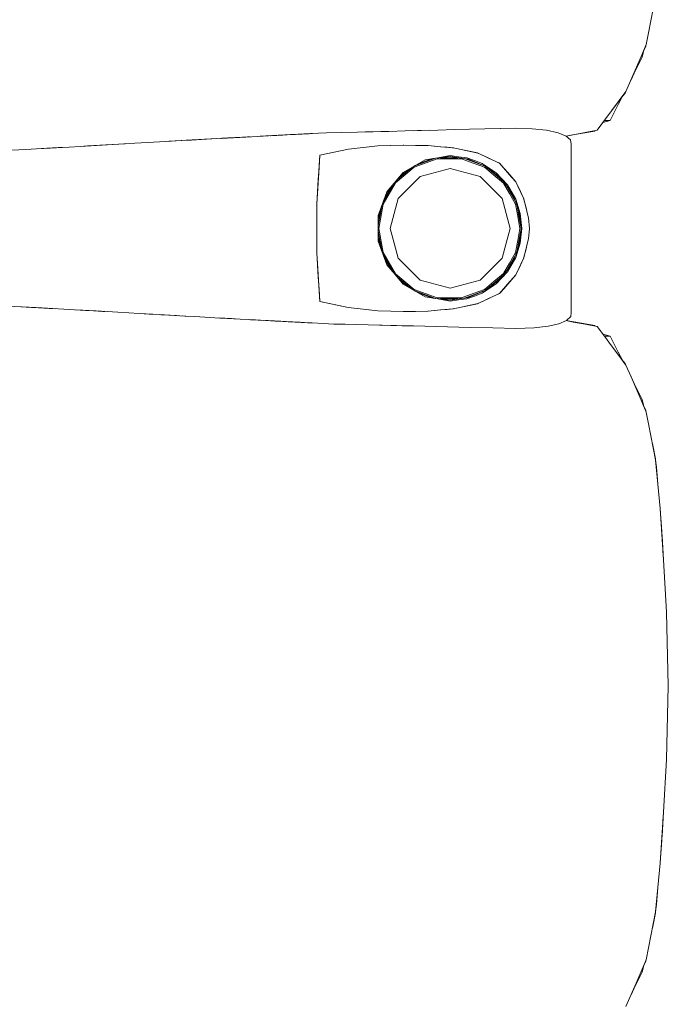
# Model space of a CAD drawing. Header units: millimetres. Extents: x -261 to 187, y -214 to 106.
# Tile 909 of 1056: x -196.628 to -196.203, y 12.918 to 13.565. Entities that reach past the tile are written whole.
import ezdxf

# ---------------------------------------------------------------- set-up
doc = ezdxf.new("R2010")
doc.units = ezdxf.units.MM
doc.header["$LTSCALE"] = 0.005
doc.header["$MEASUREMENT"] = 0
doc.layers.add('IFC-Elemento de mobília-Contorno', color=9, linetype='Continuous', lineweight=5)

msp = doc.modelspace()

# ---------------------------------------------------------------- linework, layer by layer
at = {"layer": 'IFC-Elemento de mobília-Contorno', "lineweight": 5}
for p, q in [((-196.21554, 13.55615), (-196.21243, 13.57184)), ((-196.21709, 13.54831), (-196.21554, 13.55615)), ((-196.2204, 13.54061), (-196.21709, 13.54831)), ((-196.21882, 13.54395), (-196.21739, 13.54719)), ((-196.21882, 13.54394), (-196.21739, 13.54719)), ((-196.21739, 13.54719), (-196.21723, 13.54798)), ((-196.21739, 13.54719), (-196.21723, 13.54798)), ((-196.23033, 13.51753), (-196.2204, 13.54061)), ((-196.22702, 13.52523), (-196.2204, 13.54061)), ((-196.22371, 13.53292), (-196.2204, 13.54061)), ((-196.22228, 13.53485), (-196.21964, 13.54004)), ((-196.21964, 13.54004), (-196.21868, 13.54463)), ((-196.22702, 13.52523), (-196.22371, 13.53292)), ((-196.22492, 13.52967), (-196.22228, 13.53485)), ((-196.22719, 13.52483), (-196.22492, 13.52967)), ((-196.22701, 13.52524), (-196.22492, 13.52967)), ((-196.23981, 13.50486), (-196.23033, 13.51753)), ((-196.23546, 13.50894), (-196.23283, 13.51412)), ((-196.23298, 13.51382), (-196.23093, 13.51637)), ((-196.23283, 13.51412), (-196.23271, 13.51435)), ((-196.23283, 13.51412), (-196.23271, 13.51435)), ((-196.23093, 13.51637), (-196.23055, 13.51724)), ((-196.23981, 13.50486), (-196.23507, 13.5112)), ((-196.23981, 13.50486), (-196.23744, 13.50803)), ((-196.2381, 13.50375), (-196.23546, 13.50894)), ((-196.23744, 13.50803), (-196.23507, 13.5112)), ((-196.23508, 13.51118), (-196.23507, 13.5112)), ((-196.24928, 13.49219), (-196.23981, 13.50486)), ((-196.24691, 13.49536), (-196.23981, 13.50486)), ((-196.24074, 13.49857), (-196.2381, 13.50375)), ((-196.24691, 13.49536), (-196.24454, 13.49852)), ((-196.24551, 13.49723), (-196.24074, 13.49857)), ((-196.24455, 13.49852), (-196.24074, 13.49857)), ((-196.49574, 13.48678), (-196.48389, 13.48742)), ((-196.49235, 13.48696), (-196.48389, 13.48742)), ((-196.48727, 13.48724), (-196.48389, 13.48742)), ((-196.48714, 13.48725), (-196.48258, 13.48749)), ((-196.48558, 13.48733), (-196.48389, 13.48742)), ((-196.48389, 13.48742), (-196.47204, 13.48807)), ((-196.48389, 13.48742), (-196.47711, 13.48779)), ((-196.48389, 13.48742), (-196.48219, 13.48751)), ((-196.48219, 13.48751), (-196.47881, 13.4877)), ((-196.47881, 13.4877), (-196.47711, 13.48779)), ((-196.47204, 13.48807), (-196.46518, 13.48843)), ((-196.47204, 13.48807), (-196.46929, 13.48821)), ((-196.47204, 13.48807), (-196.47067, 13.48814)), ((-196.47067, 13.48814), (-196.46929, 13.48821)), ((-196.47067, 13.48814), (-196.47028, 13.48816)), ((-196.46929, 13.48821), (-196.46655, 13.48836)), ((-196.46693, 13.48834), (-196.46507, 13.48843)), ((-196.46518, 13.48843), (-196.45695, 13.48886)), ((-196.46518, 13.48843), (-196.46107, 13.48864)), ((-196.46518, 13.48843), (-196.46244, 13.48858)), ((-196.46408, 13.48849), (-196.46382, 13.4885)), ((-196.46382, 13.4885), (-196.46333, 13.48853)), ((-196.46244, 13.48858), (-196.46107, 13.48864)), ((-196.4623, 13.48858), (-196.46071, 13.48867)), ((-196.46107, 13.48864), (-196.45695, 13.48886)), ((-196.46107, 13.48864), (-196.45833, 13.48879)), ((-196.46107, 13.48864), (-196.4597, 13.48872)), ((-196.46071, 13.48867), (-196.45865, 13.48878)), ((-196.46071, 13.48867), (-196.45968, 13.48872)), ((-196.4597, 13.48872), (-196.45693, 13.48886)), ((-196.45968, 13.48872), (-196.45865, 13.48878)), ((-196.45865, 13.48878), (-196.45451, 13.48899)), ((-196.45865, 13.48878), (-196.45698, 13.48886)), ((-196.45865, 13.48878), (-196.45695, 13.48886)), ((-196.45833, 13.48879), (-196.45693, 13.48886)), ((-196.45697, 13.48886), (-196.45558, 13.48894)), ((-196.45697, 13.48886), (-196.45658, 13.48888)), ((-196.45658, 13.48888), (-196.45451, 13.48899)), ((-196.45558, 13.48894), (-196.45421, 13.48901)), ((-196.45421, 13.48901), (-196.45353, 13.48905)), ((-196.45353, 13.48905), (-196.45284, 13.48908)), ((-196.45284, 13.48908), (-196.45078, 13.48919)), ((-196.45078, 13.48919), (-196.4501, 13.48923)), ((-196.4501, 13.48923), (-196.4492, 13.48928)), ((-196.4492, 13.48928), (-196.4465, 13.48941)), ((-196.4492, 13.48928), (-196.4483, 13.48932)), ((-196.4483, 13.48932), (-196.4474, 13.48937)), ((-196.4474, 13.48937), (-196.4456, 13.48946)), ((-196.4456, 13.48946), (-196.44155, 13.48967)), ((-196.4456, 13.48946), (-196.44335, 13.48957)), ((-196.4456, 13.48946), (-196.4447, 13.48951)), ((-196.4447, 13.48951), (-196.44335, 13.48957)), ((-196.4447, 13.48951), (-196.4438, 13.48955)), ((-196.44335, 13.48957), (-196.4411, 13.48969)), ((-196.44335, 13.48957), (-196.44155, 13.48967)), ((-196.44335, 13.48957), (-196.442, 13.48964)), ((-196.44335, 13.48957), (-196.4429, 13.4896)), ((-196.4429, 13.4896), (-196.44155, 13.48967)), ((-196.442, 13.48964), (-196.4411, 13.48969)), ((-196.44155, 13.48967), (-196.43859, 13.48982)), ((-196.44155, 13.48967), (-196.4402, 13.48974)), ((-196.4411, 13.48969), (-196.43885, 13.48981)), ((-196.4411, 13.48969), (-196.4402, 13.48974)), ((-196.4411, 13.48969), (-196.44065, 13.48972)), ((-196.44065, 13.48972), (-196.4402, 13.48974)), ((-196.4402, 13.48974), (-196.43859, 13.48982)), ((-196.43885, 13.48981), (-196.4375, 13.48988)), ((-196.43859, 13.48982), (-196.4375, 13.48988)), ((-196.43859, 13.48982), (-196.4384, 13.48983)), ((-196.4384, 13.48983), (-196.4375, 13.48988)), ((-196.4375, 13.48988), (-196.42708, 13.49042)), ((-196.4375, 13.48988), (-196.4366, 13.48992)), ((-196.4375, 13.48988), (-196.43705, 13.4899)), ((-196.43705, 13.4899), (-196.43615, 13.48995)), ((-196.42708, 13.49042), (-196.41685, 13.49064)), ((-196.41685, 13.49064), (-196.40663, 13.49087)), ((-196.40663, 13.49087), (-196.39129, 13.4912)), ((-196.40663, 13.49087), (-196.40151, 13.49098)), ((-196.40151, 13.49098), (-196.39129, 13.4912)), ((-196.40151, 13.49098), (-196.3964, 13.49109)), ((-196.39129, 13.4912), (-196.38617, 13.49132)), ((-196.38617, 13.49132), (-196.37544, 13.49161)), ((-196.37544, 13.49161), (-196.35934, 13.49206)), ((-196.37007, 13.49176), (-196.35934, 13.49206)), ((-196.37007, 13.49176), (-196.36471, 13.49191)), ((-196.36471, 13.49191), (-196.35398, 13.49221)), ((-196.35398, 13.49221), (-196.34325, 13.4925)), ((-196.34325, 13.4925), (-196.33312, 13.49273)), ((-196.33312, 13.49273), (-196.30275, 13.49341)), ((-196.323, 13.49296), (-196.30275, 13.49341)), ((-196.323, 13.49296), (-196.31288, 13.49319)), ((-196.31288, 13.49319), (-196.30275, 13.49341)), ((-196.30275, 13.49341), (-196.29194, 13.49306)), ((-196.29194, 13.49306), (-196.28251, 13.49208)), ((-196.28251, 13.49208), (-196.27495, 13.49047)), ((-196.27495, 13.49047), (-196.26962, 13.4883)), ((-196.26962, 13.4883), (-196.26672, 13.48572)), ((-196.26961, 13.4883), (-196.26498, 13.48918)), ((-196.26953, 13.48822), (-196.26652, 13.48876)), ((-196.26652, 13.48876), (-196.25085, 13.49156)), ((-196.26652, 13.48876), (-196.25869, 13.49016)), ((-196.26498, 13.48918), (-196.25713, 13.49068)), ((-196.25869, 13.49016), (-196.25085, 13.49156)), ((-196.25713, 13.49068), (-196.24928, 13.49219)), ((-196.25085, 13.49156), (-196.25054, 13.49195)), ((-196.25085, 13.49156), (-196.25054, 13.49195)), ((-196.25085, 13.49156), (-196.25054, 13.49195)), ((-196.25085, 13.49156), (-196.25055, 13.49194)), ((-196.60331, 13.48066), (-196.59605, 13.48107)), ((-196.60029, 13.48083), (-196.59605, 13.48107)), ((-196.59605, 13.48107), (-196.58153, 13.48189)), ((-196.58879, 13.48148), (-196.58153, 13.48189)), ((-196.58879, 13.48148), (-196.58405, 13.48175)), ((-196.58636, 13.48161), (-196.57581, 13.48223)), ((-196.58405, 13.48175), (-196.57581, 13.48223)), ((-196.58153, 13.48189), (-196.57436, 13.48231)), ((-196.57581, 13.48223), (-196.55934, 13.48318)), ((-196.57581, 13.48223), (-196.57224, 13.48243)), ((-196.57436, 13.48231), (-196.56002, 13.48314)), ((-196.57436, 13.48231), (-196.56719, 13.48272)), ((-196.56758, 13.4827), (-196.55934, 13.48318)), ((-196.56719, 13.48272), (-196.56002, 13.48314)), ((-196.56002, 13.48314), (-196.55285, 13.48356)), ((-196.55285, 13.48356), (-196.53252, 13.48472)), ((-196.53252, 13.48472), (-196.52574, 13.48511)), ((-196.53252, 13.48472), (-196.53057, 13.48483)), ((-196.53057, 13.48483), (-196.52646, 13.48507)), ((-196.52993, 13.48487), (-196.52646, 13.48507)), ((-196.52892, 13.48493), (-196.52646, 13.48507)), ((-196.52646, 13.48507), (-196.51761, 13.48556)), ((-196.52646, 13.48507), (-196.51832, 13.48552)), ((-196.52574, 13.48511), (-196.51909, 13.48548)), ((-196.51909, 13.48548), (-196.49912, 13.48659)), ((-196.51909, 13.48548), (-196.51243, 13.48585)), ((-196.51832, 13.48552), (-196.51576, 13.48567)), ((-196.51243, 13.48585), (-196.49912, 13.48659)), ((-196.49912, 13.48659), (-196.49574, 13.48678)), ((-196.49632, 13.48675), (-196.4957, 13.48678)), ((-196.49632, 13.48675), (-196.49593, 13.48677)), ((-196.49593, 13.48677), (-196.49389, 13.48688)), ((-196.49574, 13.48678), (-196.49235, 13.48696)), ((-196.49574, 13.48678), (-196.49389, 13.48688)), ((-196.49389, 13.48688), (-196.49182, 13.487)), ((-196.49235, 13.48696), (-196.48896, 13.48715)), ((-196.49182, 13.487), (-196.48718, 13.48725)), ((-196.49182, 13.487), (-196.48974, 13.4871)), ((-196.48896, 13.48715), (-196.48727, 13.48724)), ((-196.48727, 13.48724), (-196.48562, 13.48733)), ((-196.48727, 13.48724), (-196.48558, 13.48733)), ((-196.41265, 13.4797), (-196.39335, 13.48176)), ((-196.403, 13.48073), (-196.39335, 13.48176)), ((-196.39335, 13.48176), (-196.37625, 13.4823)), ((-196.39335, 13.48176), (-196.38494, 13.48203)), ((-196.38494, 13.48203), (-196.37652, 13.4823)), ((-196.37657, 13.4823), (-196.36846, 13.48217)), ((-196.37652, 13.4823), (-196.37647, 13.48229)), ((-196.37625, 13.4823), (-196.36032, 13.48203)), ((-196.36846, 13.48217), (-196.36041, 13.48203)), ((-196.36041, 13.48203), (-196.35212, 13.48129)), ((-196.36032, 13.48203), (-196.35194, 13.48127)), ((-196.35212, 13.48129), (-196.34383, 13.48055)), ((-196.35194, 13.48127), (-196.34775, 13.4809)), ((-196.26672, 13.48572), (-196.26633, 13.48296)), ((-196.26635, 13.37238), (-196.26633, 13.48296)), ((-196.63851, 13.47879), (-196.62454, 13.47952)), ((-196.62454, 13.47952), (-196.61057, 13.48024)), ((-196.61702, 13.47991), (-196.60829, 13.48039)), ((-196.61057, 13.48024), (-196.60331, 13.48066)), ((-196.60829, 13.48039), (-196.60029, 13.48083)), ((-196.43286, 13.45165), (-196.43147, 13.47564)), ((-196.43193, 13.46764), (-196.43147, 13.47564)), ((-196.43147, 13.47564), (-196.41265, 13.4797)), ((-196.43147, 13.47564), (-196.42206, 13.47767)), ((-196.42206, 13.47767), (-196.41265, 13.4797)), ((-196.41265, 13.4797), (-196.403, 13.48073)), ((-196.35715, 13.47347), (-196.34579, 13.47474)), ((-196.35399, 13.47402), (-196.34579, 13.4754)), ((-196.34775, 13.4809), (-196.34356, 13.48051)), ((-196.34579, 13.4754), (-196.34036, 13.47472)), ((-196.34579, 13.47474), (-196.3337, 13.47303)), ((-196.34438, 13.4806), (-196.34356, 13.48051)), ((-196.34383, 13.48055), (-196.32785, 13.47716)), ((-196.34356, 13.48051), (-196.33959, 13.47967)), ((-196.34036, 13.47472), (-196.33493, 13.47404)), ((-196.33959, 13.47967), (-196.33559, 13.47881)), ((-196.33562, 13.47882), (-196.33165, 13.47796)), ((-196.33165, 13.47796), (-196.32768, 13.47711)), ((-196.32815, 13.47723), (-196.32768, 13.47711)), ((-196.32785, 13.47716), (-196.32063, 13.47382)), ((-196.32768, 13.47711), (-196.32404, 13.4754)), ((-196.32404, 13.4754), (-196.3204, 13.47369)), ((-196.37732, 13.46307), (-196.36885, 13.46884)), ((-196.37666, 13.46438), (-196.36942, 13.46851)), ((-196.36942, 13.46851), (-196.36218, 13.47264)), ((-196.36935, 13.46774), (-196.35427, 13.47321)), ((-196.36899, 13.46874), (-196.35543, 13.47366)), ((-196.36734, 13.4697), (-196.35715, 13.47347)), ((-196.36218, 13.47264), (-196.35399, 13.47402)), ((-196.35427, 13.47321), (-196.33824, 13.4732)), ((-196.35218, 13.47403), (-196.34072, 13.47402)), ((-196.33824, 13.4732), (-196.33071, 13.47047)), ((-196.33644, 13.47342), (-196.33044, 13.47124)), ((-196.33493, 13.47404), (-196.3298, 13.47213)), ((-196.3337, 13.47303), (-196.32244, 13.46827)), ((-196.33071, 13.47047), (-196.32317, 13.46774)), ((-196.33044, 13.47124), (-196.32351, 13.46872)), ((-196.3298, 13.47213), (-196.32467, 13.47022)), ((-196.32467, 13.47022), (-196.32013, 13.46719)), ((-196.32266, 13.46836), (-196.3165, 13.4632)), ((-196.32244, 13.46827), (-196.3128, 13.46077)), ((-196.32063, 13.47382), (-196.31341, 13.47048)), ((-196.3204, 13.47369), (-196.31311, 13.47027)), ((-196.31376, 13.47064), (-196.31311, 13.47027)), ((-196.31341, 13.47048), (-196.31074, 13.46743)), ((-196.31311, 13.47027), (-196.31052, 13.46727)), ((-196.43332, 13.44365), (-196.43193, 13.46764)), ((-196.43239, 13.45964), (-196.43193, 13.46764)), ((-196.3874, 13.45165), (-196.37666, 13.46438)), ((-196.38494, 13.45455), (-196.37732, 13.46307)), ((-196.38166, 13.45744), (-196.36935, 13.46774)), ((-196.38059, 13.4594), (-196.37139, 13.4671)), ((-196.37267, 13.45452), (-196.36547, 13.46172)), ((-196.36547, 13.46172), (-196.35563, 13.46435)), ((-196.35563, 13.46435), (-196.34579, 13.46699)), ((-196.34579, 13.46699), (-196.33595, 13.46435)), ((-196.33595, 13.46435), (-196.32612, 13.46172)), ((-196.32612, 13.46172), (-196.31892, 13.45452)), ((-196.32317, 13.46774), (-196.31701, 13.46257)), ((-196.32013, 13.46719), (-196.31559, 13.46416)), ((-196.31701, 13.46257), (-196.31085, 13.45742)), ((-196.3165, 13.4632), (-196.31139, 13.45893)), ((-196.31559, 13.46416), (-196.30814, 13.45619)), ((-196.31074, 13.46743), (-196.30808, 13.46437)), ((-196.31052, 13.46727), (-196.30534, 13.46127)), ((-196.31052, 13.46727), (-196.30793, 13.46427)), ((-196.30808, 13.46437), (-196.30541, 13.46132)), ((-196.30793, 13.46427), (-196.30534, 13.46127)), ((-196.43286, 13.45165), (-196.43239, 13.45964)), ((-196.38985, 13.44496), (-196.3831, 13.4566)), ((-196.38973, 13.4435), (-196.38166, 13.45744)), ((-196.3128, 13.46077), (-196.3054, 13.45105)), ((-196.31085, 13.45742), (-196.30682, 13.45046)), ((-196.30887, 13.45561), (-196.30613, 13.45087)), ((-196.30814, 13.45619), (-196.30275, 13.44679)), ((-196.30541, 13.46132), (-196.30275, 13.45827)), ((-196.30534, 13.46127), (-196.30275, 13.45827)), ((-196.30275, 13.45827), (-196.30145, 13.45558)), ((-196.30275, 13.45827), (-196.29734, 13.44697)), ((-196.30275, 13.45827), (-196.3014, 13.45545)), ((-196.30145, 13.45558), (-196.30014, 13.45288)), ((-196.3014, 13.45545), (-196.29998, 13.45249)), ((-196.3014, 13.45545), (-196.29869, 13.4498)), ((-196.43332, 13.44365), (-196.43286, 13.45165)), ((-196.39026, 13.44381), (-196.3874, 13.45165)), ((-196.38948, 13.44597), (-196.38491, 13.4546)), ((-196.37987, 13.44732), (-196.37267, 13.45452)), ((-196.31892, 13.45452), (-196.31172, 13.44732)), ((-196.30682, 13.45046), (-196.3028, 13.4435)), ((-196.30613, 13.45087), (-196.30336, 13.44608)), ((-196.3054, 13.45105), (-196.30075, 13.43975)), ((-196.30014, 13.45288), (-196.29884, 13.45019)), ((-196.3001, 13.45274), (-196.29869, 13.4498)), ((-196.29884, 13.45019), (-196.29753, 13.4475)), ((-196.29869, 13.4498), (-196.29734, 13.44697)), ((-196.43332, 13.42763), (-196.43332, 13.44365)), ((-196.39313, 13.43597), (-196.39026, 13.44381)), ((-196.39303, 13.42958), (-196.39076, 13.44246)), ((-196.39303, 13.43335), (-196.39081, 13.44232)), ((-196.39254, 13.42764), (-196.38973, 13.4435)), ((-196.3825, 13.43748), (-196.37987, 13.44732)), ((-196.31172, 13.44732), (-196.30908, 13.43748)), ((-196.3028, 13.4435), (-196.3014, 13.43557)), ((-196.30275, 13.44679), (-196.29981, 13.43743)), ((-196.30174, 13.44214), (-196.3006, 13.43571)), ((-196.29753, 13.4475), (-196.29595, 13.44101)), ((-196.29734, 13.44697), (-196.29585, 13.44075)), ((-196.39313, 13.43597), (-196.39313, 13.41929)), ((-196.38514, 13.42764), (-196.3825, 13.43748)), ((-196.30908, 13.43748), (-196.30644, 13.42764)), ((-196.30075, 13.43975), (-196.29917, 13.42764)), ((-196.3006, 13.43571), (-196.29917, 13.42764)), ((-196.29981, 13.43743), (-196.29882, 13.42763)), ((-196.29612, 13.44173), (-196.29585, 13.44075)), ((-196.29595, 13.44101), (-196.29516, 13.43777)), ((-196.29593, 13.44101), (-196.29543, 13.43893)), ((-196.29585, 13.44075), (-196.29437, 13.43453)), ((-196.29543, 13.43893), (-196.29437, 13.43453)), ((-196.29516, 13.43777), (-196.29437, 13.43453)), ((-196.39303, 13.42193), (-196.39303, 13.43335)), ((-196.3014, 13.43557), (-196.29999, 13.42764)), ((-196.29437, 13.43453), (-196.29379, 13.42763)), ((-196.43332, 13.41162), (-196.43332, 13.42763)), ((-196.39303, 13.4257), (-196.39075, 13.4128)), ((-196.39254, 13.42764), (-196.38973, 13.41177)), ((-196.38514, 13.42764), (-196.3825, 13.4178)), ((-196.30908, 13.4178), (-196.30644, 13.42764)), ((-196.3014, 13.41971), (-196.29999, 13.42764)), ((-196.30075, 13.41553), (-196.29917, 13.42764)), ((-196.30023, 13.42167), (-196.29917, 13.42764)), ((-196.29982, 13.41784), (-196.29882, 13.42763)), ((-196.29437, 13.42075), (-196.29379, 13.42763)), ((-196.39313, 13.41929), (-196.3874, 13.40363)), ((-196.39303, 13.42193), (-196.39081, 13.41295)), ((-196.3825, 13.4178), (-196.37987, 13.40796)), ((-196.31172, 13.40796), (-196.30908, 13.4178)), ((-196.3028, 13.41178), (-196.3014, 13.41971)), ((-196.30275, 13.40849), (-196.29982, 13.41784)), ((-196.30174, 13.41313), (-196.30023, 13.42167)), ((-196.29595, 13.41426), (-196.29516, 13.41751)), ((-196.29592, 13.41428), (-196.29543, 13.41635)), ((-196.29585, 13.41453), (-196.29437, 13.42075)), ((-196.29543, 13.41635), (-196.29437, 13.42075)), ((-196.29516, 13.41751), (-196.29437, 13.42075)), ((-196.43332, 13.41162), (-196.43147, 13.3796)), ((-196.43332, 13.41162), (-196.43286, 13.40363)), ((-196.38985, 13.41033), (-196.3831, 13.39868)), ((-196.38973, 13.41177), (-196.38166, 13.39784)), ((-196.30682, 13.40482), (-196.3028, 13.41178)), ((-196.3054, 13.40423), (-196.30075, 13.41553)), ((-196.29753, 13.40778), (-196.29595, 13.41426)), ((-196.29734, 13.40831), (-196.29585, 13.41453)), ((-196.29612, 13.41355), (-196.29585, 13.41453)), ((-196.43286, 13.40363), (-196.43239, 13.39563)), ((-196.43286, 13.40363), (-196.43147, 13.37964)), ((-196.38948, 13.40931), (-196.38494, 13.40073)), ((-196.3874, 13.40363), (-196.38202, 13.39726)), ((-196.37987, 13.40796), (-196.37267, 13.40076)), ((-196.31892, 13.40076), (-196.31172, 13.40796)), ((-196.3128, 13.39451), (-196.3054, 13.40423)), ((-196.31085, 13.39786), (-196.30682, 13.40482)), ((-196.30888, 13.39966), (-196.30613, 13.40441)), ((-196.30814, 13.39908), (-196.30275, 13.40849)), ((-196.30613, 13.40441), (-196.30336, 13.4092)), ((-196.30275, 13.39701), (-196.29869, 13.40548)), ((-196.3014, 13.39983), (-196.29869, 13.40548)), ((-196.30014, 13.4024), (-196.29884, 13.40509)), ((-196.30005, 13.40266), (-196.29869, 13.40548)), ((-196.29884, 13.40509), (-196.29753, 13.40778)), ((-196.29869, 13.40548), (-196.29734, 13.40831)), ((-196.38494, 13.40073), (-196.37732, 13.39221)), ((-196.38202, 13.39726), (-196.37664, 13.39088)), ((-196.38166, 13.39784), (-196.36935, 13.38754)), ((-196.37267, 13.40076), (-196.36547, 13.39356)), ((-196.32612, 13.39356), (-196.31892, 13.40076)), ((-196.31701, 13.3927), (-196.31085, 13.39786)), ((-196.31559, 13.39112), (-196.30814, 13.39908)), ((-196.30808, 13.3909), (-196.30275, 13.39701)), ((-196.30534, 13.39401), (-196.30275, 13.39701)), ((-196.30275, 13.39701), (-196.3014, 13.39983)), ((-196.30275, 13.39701), (-196.30145, 13.3997)), ((-196.30145, 13.3997), (-196.30014, 13.4024)), ((-196.3014, 13.39983), (-196.30005, 13.40266)), ((-196.43239, 13.39563), (-196.43193, 13.38764)), ((-196.43239, 13.39563), (-196.43239, 13.3956)), ((-196.43223, 13.39274), (-196.43223, 13.39271)), ((-196.38059, 13.39587), (-196.37139, 13.38817)), ((-196.37732, 13.39221), (-196.36882, 13.38642)), ((-196.37664, 13.39088), (-196.36218, 13.38264)), ((-196.36547, 13.39356), (-196.35563, 13.39092)), ((-196.35563, 13.39092), (-196.34579, 13.38829)), ((-196.34579, 13.38829), (-196.33595, 13.39092)), ((-196.33595, 13.39092), (-196.32612, 13.39356)), ((-196.32317, 13.38754), (-196.31701, 13.3927)), ((-196.32265, 13.38692), (-196.3165, 13.39208)), ((-196.32244, 13.38701), (-196.3128, 13.39451)), ((-196.32013, 13.38809), (-196.31559, 13.39112)), ((-196.3165, 13.39208), (-196.31139, 13.39635)), ((-196.31341, 13.3848), (-196.30808, 13.3909)), ((-196.31052, 13.388), (-196.30793, 13.39101)), ((-196.30793, 13.39101), (-196.30534, 13.39401)), ((-196.43193, 13.38764), (-196.43147, 13.37964)), ((-196.36935, 13.38754), (-196.35427, 13.38207)), ((-196.36908, 13.38657), (-196.35543, 13.38161)), ((-196.36735, 13.38558), (-196.35715, 13.38181)), ((-196.33824, 13.38207), (-196.33071, 13.38481)), ((-196.33643, 13.38186), (-196.33044, 13.38404)), ((-196.3337, 13.38225), (-196.32244, 13.38701)), ((-196.33071, 13.38481), (-196.32317, 13.38754)), ((-196.33044, 13.38404), (-196.32359, 13.38653)), ((-196.3298, 13.38315), (-196.32467, 13.38506)), ((-196.32467, 13.38506), (-196.32013, 13.38809)), ((-196.32063, 13.38146), (-196.31341, 13.3848)), ((-196.3204, 13.38159), (-196.31311, 13.385)), ((-196.31376, 13.38464), (-196.31334, 13.38488)), ((-196.31341, 13.3848), (-196.31074, 13.38785)), ((-196.31311, 13.385), (-196.31052, 13.388)), ((-196.43147, 13.37964), (-196.4127, 13.37558)), ((-196.43147, 13.37964), (-196.42208, 13.37761)), ((-196.42208, 13.37761), (-196.4127, 13.37558)), ((-196.36218, 13.38264), (-196.35396, 13.38125)), ((-196.35715, 13.38181), (-196.34579, 13.38054)), ((-196.35427, 13.38207), (-196.33824, 13.38207)), ((-196.35399, 13.38126), (-196.34579, 13.37988)), ((-196.35217, 13.38125), (-196.34075, 13.38125)), ((-196.34579, 13.38054), (-196.3337, 13.38225)), ((-196.34579, 13.37988), (-196.34036, 13.38056)), ((-196.34383, 13.37473), (-196.32785, 13.37812)), ((-196.34036, 13.38056), (-196.33493, 13.38124)), ((-196.33493, 13.38124), (-196.3298, 13.38315)), ((-196.33165, 13.37731), (-196.32768, 13.37817)), ((-196.32815, 13.37805), (-196.32768, 13.37817)), ((-196.32785, 13.37812), (-196.32063, 13.38146)), ((-196.32768, 13.37817), (-196.32404, 13.37988)), ((-196.32412, 13.37984), (-196.3204, 13.38159)), ((-196.64141, 13.37678), (-196.61384, 13.37536)), ((-196.62779, 13.37608), (-196.62073, 13.37571)), ((-196.62776, 13.37608), (-196.61384, 13.37536)), ((-196.62674, 13.37602), (-196.62654, 13.37601)), ((-196.62654, 13.37601), (-196.61787, 13.37555)), ((-196.62654, 13.37601), (-196.60921, 13.37508)), ((-196.62073, 13.37571), (-196.61384, 13.37536)), ((-196.61787, 13.37555), (-196.60921, 13.37508)), ((-196.61384, 13.37536), (-196.6067, 13.37496)), ((-196.60921, 13.37508), (-196.60482, 13.37485)), ((-196.6067, 13.37496), (-196.59957, 13.37456)), ((-196.59957, 13.37456), (-196.59243, 13.37415)), ((-196.59243, 13.37415), (-196.58529, 13.37375)), ((-196.5912, 13.37409), (-196.58289, 13.37361)), ((-196.58529, 13.37375), (-196.57817, 13.37334)), ((-196.58289, 13.37361), (-196.57406, 13.3731)), ((-196.57817, 13.37334), (-196.56394, 13.37251)), ((-196.57817, 13.37334), (-196.57105, 13.37293)), ((-196.57406, 13.3731), (-196.57249, 13.373)), ((-196.56394, 13.37251), (-196.55682, 13.3721)), ((-196.55682, 13.3721), (-196.5501, 13.37171)), ((-196.5501, 13.37171), (-196.53665, 13.37094)), ((-196.5501, 13.37171), (-196.54338, 13.37133)), ((-196.54338, 13.37133), (-196.53665, 13.37094)), ((-196.53665, 13.37094), (-196.52993, 13.37055)), ((-196.4127, 13.37558), (-196.39335, 13.37352)), ((-196.4127, 13.37558), (-196.40302, 13.37456)), ((-196.40302, 13.37456), (-196.39335, 13.37352)), ((-196.39335, 13.37352), (-196.37625, 13.37297)), ((-196.39335, 13.37352), (-196.37645, 13.37297)), ((-196.37657, 13.37298), (-196.36846, 13.37311)), ((-196.37652, 13.37298), (-196.37647, 13.37298)), ((-196.37625, 13.37297), (-196.36032, 13.37325)), ((-196.36846, 13.37311), (-196.36041, 13.37325)), ((-196.36041, 13.37325), (-196.35212, 13.37399)), ((-196.36032, 13.37325), (-196.35194, 13.37401)), ((-196.35212, 13.37399), (-196.34383, 13.37473)), ((-196.35194, 13.37401), (-196.34775, 13.37438)), ((-196.34775, 13.37438), (-196.34356, 13.37476)), ((-196.34414, 13.3747), (-196.34377, 13.37474)), ((-196.34356, 13.37476), (-196.33959, 13.37561)), ((-196.33959, 13.37561), (-196.33559, 13.37647)), ((-196.33562, 13.37646), (-196.33165, 13.37731)), ((-196.26664, 13.36968), (-196.26635, 13.37238)), ((-196.5357, 13.37089), (-196.52978, 13.37054)), ((-196.53056, 13.37059), (-196.52978, 13.37054)), ((-196.52993, 13.37055), (-196.52666, 13.37037)), ((-196.52978, 13.37054), (-196.5256, 13.37031)), ((-196.52978, 13.37054), (-196.52556, 13.37031)), ((-196.52978, 13.37054), (-196.52417, 13.37023)), ((-196.52666, 13.37037), (-196.52338, 13.37019)), ((-196.52666, 13.37037), (-196.52542, 13.3703)), ((-196.52338, 13.37019), (-196.5201, 13.37001)), ((-196.52176, 13.3701), (-196.5193, 13.36996)), ((-196.5201, 13.37001), (-196.51355, 13.36963)), ((-196.51355, 13.36963), (-196.51028, 13.36945)), ((-196.51028, 13.36945), (-196.50372, 13.36909)), ((-196.51028, 13.36945), (-196.507, 13.36927)), ((-196.507, 13.36927), (-196.50372, 13.36909)), ((-196.50372, 13.36909), (-196.50037, 13.3689)), ((-196.50037, 13.3689), (-196.49701, 13.36872)), ((-196.50037, 13.3689), (-196.4836, 13.36798)), ((-196.50037, 13.3689), (-196.49366, 13.36854)), ((-196.49815, 13.36878), (-196.49444, 13.36857)), ((-196.49701, 13.36872), (-196.49366, 13.36854)), ((-196.49701, 13.36872), (-196.49444, 13.36857)), ((-196.49444, 13.36857), (-196.49221, 13.36845)), ((-196.49366, 13.36854), (-196.49031, 13.36835)), ((-196.49366, 13.36854), (-196.4836, 13.36798)), ((-196.49224, 13.36845), (-196.49221, 13.36845)), ((-196.49221, 13.36845), (-196.49217, 13.36845)), ((-196.49221, 13.36845), (-196.48997, 13.36833)), ((-196.49221, 13.36845), (-196.49218, 13.36845)), ((-196.49031, 13.36835), (-196.4836, 13.36798)), ((-196.48997, 13.36833), (-196.48946, 13.3683)), ((-196.4836, 13.36798), (-196.47856, 13.36771)), ((-196.47856, 13.36771), (-196.47689, 13.36762)), ((-196.47689, 13.36762), (-196.47524, 13.36753)), ((-196.47524, 13.36753), (-196.46699, 13.36709)), ((-196.47524, 13.36753), (-196.47359, 13.36745)), ((-196.47359, 13.36745), (-196.47194, 13.36736)), ((-196.47359, 13.36745), (-196.46699, 13.36709)), ((-196.47359, 13.36745), (-196.46864, 13.36718)), ((-196.47194, 13.36736), (-196.46864, 13.36718)), ((-196.46699, 13.36709), (-196.46534, 13.36701)), ((-196.46534, 13.36701), (-196.45297, 13.36635)), ((-196.46369, 13.36692), (-196.46204, 13.36684)), ((-196.46326, 13.36689), (-196.46313, 13.36689)), ((-196.46313, 13.36689), (-196.46201, 13.36683)), ((-196.46204, 13.36684), (-196.46039, 13.36675)), ((-196.46067, 13.36676), (-196.45977, 13.36671)), ((-196.46039, 13.36675), (-196.45874, 13.36666)), ((-196.45977, 13.36671), (-196.45865, 13.36665)), ((-196.45874, 13.36666), (-196.45709, 13.36657)), ((-196.45874, 13.36666), (-196.45297, 13.36635)), ((-196.45865, 13.36665), (-196.45744, 13.36659)), ((-196.45744, 13.36659), (-196.45695, 13.36656)), ((-196.45709, 13.36657), (-196.45544, 13.36648)), ((-196.45709, 13.36657), (-196.45379, 13.36639)), ((-196.45709, 13.36657), (-196.45297, 13.36635)), ((-196.45544, 13.36648), (-196.45379, 13.36639)), ((-196.45297, 13.36635), (-196.45214, 13.36631)), ((-196.45214, 13.36631), (-196.45132, 13.36626)), ((-196.45132, 13.36626), (-196.4505, 13.36622)), ((-196.4505, 13.36622), (-196.44911, 13.36615)), ((-196.44911, 13.36615), (-196.44633, 13.36601)), ((-196.44772, 13.36608), (-196.44633, 13.36601)), ((-196.44772, 13.36608), (-196.44703, 13.36604)), ((-196.44633, 13.36601), (-196.4394, 13.36566)), ((-196.44633, 13.36601), (-196.44425, 13.3659)), ((-196.44633, 13.36601), (-196.44217, 13.3658)), ((-196.44425, 13.3659), (-196.44217, 13.3658)), ((-196.44425, 13.3659), (-196.44356, 13.36587)), ((-196.44425, 13.3659), (-196.44282, 13.36583)), ((-196.44356, 13.36587), (-196.44217, 13.3658)), ((-196.44287, 13.36583), (-196.44217, 13.3658)), ((-196.44217, 13.3658), (-196.4394, 13.36566)), ((-196.44217, 13.3658), (-196.44148, 13.36576)), ((-196.44148, 13.36576), (-196.4394, 13.36566)), ((-196.4394, 13.36566), (-196.43632, 13.36549)), ((-196.43632, 13.36549), (-196.42923, 13.36513)), ((-196.42923, 13.36513), (-196.42214, 13.36477)), ((-196.42214, 13.36477), (-196.41468, 13.36459)), ((-196.41468, 13.36459), (-196.40721, 13.36441)), ((-196.28152, 13.36335), (-196.27435, 13.36498)), ((-196.27435, 13.36498), (-196.26934, 13.36715)), ((-196.26969, 13.367), (-196.26498, 13.3661)), ((-196.26955, 13.36706), (-196.25085, 13.36372)), ((-196.26955, 13.36706), (-196.26652, 13.36652)), ((-196.26946, 13.36704), (-196.26664, 13.36968)), ((-196.26652, 13.36652), (-196.25869, 13.36512)), ((-196.26498, 13.3661), (-196.25713, 13.36459)), ((-196.25869, 13.36512), (-196.25085, 13.36372)), ((-196.25713, 13.36459), (-196.24928, 13.36309)), ((-196.40721, 13.36441), (-196.39975, 13.36423)), ((-196.39975, 13.36423), (-196.36243, 13.36332)), ((-196.39975, 13.36423), (-196.37736, 13.36368)), ((-196.39975, 13.36423), (-196.39229, 13.36405)), ((-196.39229, 13.36405), (-196.37736, 13.36368)), ((-196.37736, 13.36368), (-196.36243, 13.36332)), ((-196.37736, 13.36368), (-196.3699, 13.3635)), ((-196.36243, 13.36332), (-196.33259, 13.36259)), ((-196.35497, 13.36314), (-196.34751, 13.36296)), ((-196.35497, 13.36314), (-196.33259, 13.36259)), ((-196.34751, 13.36296), (-196.33259, 13.36259)), ((-196.33259, 13.36259), (-196.31767, 13.36223)), ((-196.31767, 13.36223), (-196.30275, 13.36186)), ((-196.30275, 13.36186), (-196.29643, 13.362)), ((-196.29643, 13.362), (-196.29052, 13.36232)), ((-196.29052, 13.36232), (-196.28152, 13.36335)), ((-196.25085, 13.36372), (-196.25055, 13.36334)), ((-196.25085, 13.36372), (-196.25054, 13.36333)), ((-196.25085, 13.36372), (-196.25054, 13.36333)), ((-196.25085, 13.36372), (-196.25054, 13.36333)), ((-196.24928, 13.36309), (-196.24454, 13.35676)), ((-196.24551, 13.35805), (-196.24074, 13.35671)), ((-196.24454, 13.35676), (-196.24074, 13.35671)), ((-196.24454, 13.35676), (-196.23981, 13.35042)), ((-196.24074, 13.35671), (-196.2381, 13.35153)), ((-196.23981, 13.35042), (-196.23507, 13.34408)), ((-196.2381, 13.35153), (-196.23546, 13.34634)), ((-196.23546, 13.34634), (-196.23271, 13.34093)), ((-196.23546, 13.34634), (-196.23283, 13.34116)), ((-196.23546, 13.34634), (-196.23271, 13.34093)), ((-196.23507, 13.34408), (-196.23033, 13.33775)), ((-196.23298, 13.34146), (-196.23093, 13.33891)), ((-196.23298, 13.34146), (-196.23093, 13.33891)), ((-196.23298, 13.34146), (-196.23093, 13.33891)), ((-196.23283, 13.34116), (-196.23271, 13.34093)), ((-196.23093, 13.33891), (-196.23055, 13.33804)), ((-196.23033, 13.33775), (-196.22702, 13.33005)), ((-196.2272, 13.33047), (-196.22493, 13.32563)), ((-196.22702, 13.33005), (-196.22371, 13.32236)), ((-196.22702, 13.33005), (-196.22493, 13.32564)), ((-196.22493, 13.32564), (-196.22228, 13.32043)), ((-196.22493, 13.32563), (-196.21964, 13.31524)), ((-196.22492, 13.32561), (-196.21964, 13.31524)), ((-196.22492, 13.32561), (-196.22228, 13.32043)), ((-196.22371, 13.32236), (-196.2204, 13.31467)), ((-196.22228, 13.32043), (-196.21964, 13.31524)), ((-196.2204, 13.31467), (-196.21709, 13.30697)), ((-196.21964, 13.31524), (-196.21868, 13.31065)), ((-196.21964, 13.31524), (-196.21868, 13.31066)), ((-196.21964, 13.31524), (-196.21868, 13.31066)), ((-196.21882, 13.31133), (-196.21739, 13.30809)), ((-196.21882, 13.31133), (-196.21739, 13.30809)), ((-196.21739, 13.30809), (-196.21723, 13.3073)), ((-196.21709, 13.30697), (-196.21554, 13.29913)), ((-196.21554, 13.29913), (-196.21398, 13.29128)), ((-196.21398, 13.29128), (-196.21243, 13.28343)), ((-196.21299, 13.28626), (-196.21256, 13.28416)), ((-196.21256, 13.28416), (-196.21095, 13.27618)), ((-196.21243, 13.28343), (-196.21087, 13.27559)), ((-196.21095, 13.27618), (-196.21089, 13.27565)), ((-196.21087, 13.27559), (-196.20935, 13.25953)), ((-196.21087, 13.27559), (-196.21027, 13.27073)), ((-196.21027, 13.27073), (-196.20935, 13.25953)), ((-196.20935, 13.25953), (-196.20782, 13.24347)), ((-196.20782, 13.24347), (-196.20676, 13.22671)), ((-196.20781, 13.2432), (-196.20779, 13.24304)), ((-196.20779, 13.24304), (-196.20687, 13.22856)), ((-196.20691, 13.2291), (-196.20663, 13.22558)), ((-196.20676, 13.22671), (-196.20569, 13.20995)), ((-196.20663, 13.22558), (-196.20569, 13.20995)), ((-196.20663, 13.22558), (-196.20582, 13.21214)), ((-196.20582, 13.21214), (-196.20577, 13.21137)), ((-196.20569, 13.20995), (-196.2038, 13.17542)), ((-196.2038, 13.17542), (-196.20254, 13.12707)), ((-196.2038, 13.07872), (-196.20254, 13.12707)), ((-196.20569, 13.04418), (-196.2038, 13.07872)), ((-196.20676, 13.02742), (-196.20569, 13.04418)), ((-196.20663, 13.02855), (-196.20569, 13.04418)), ((-196.20663, 13.02855), (-196.20582, 13.04199)), ((-196.20582, 13.04199), (-196.20577, 13.04276)), ((-196.20691, 13.02503), (-196.20663, 13.02855)), ((-196.20782, 13.01067), (-196.20676, 13.02742)), ((-196.20779, 13.01109), (-196.20687, 13.02559)), ((-196.20935, 12.9946), (-196.20782, 13.01067)), ((-196.20781, 13.01093), (-196.20779, 13.01109)), ((-196.20781, 13.01093), (-196.20779, 13.01109)), ((-196.20781, 13.01093), (-196.20779, 13.01109)), ((-196.21087, 12.97854), (-196.20935, 12.9946)), ((-196.21027, 12.9834), (-196.20935, 12.9946)), ((-196.21087, 12.97854), (-196.21027, 12.9834)), ((-196.21554, 12.95501), (-196.21087, 12.97854)), ((-196.21398, 12.96285), (-196.21087, 12.97854)), ((-196.21301, 12.96777), (-196.21095, 12.97795)), ((-196.21256, 12.96997), (-196.21095, 12.97795)), ((-196.21243, 12.9707), (-196.21087, 12.97854)), ((-196.21095, 12.97795), (-196.21088, 12.97849)), ((-196.21398, 12.96285), (-196.21243, 12.9707)), ((-196.21299, 12.96787), (-196.21256, 12.96997)), ((-196.21299, 12.96787), (-196.21256, 12.96997)), ((-196.21709, 12.94716), (-196.21554, 12.95501)), ((-196.2204, 12.93947), (-196.21709, 12.94716)), ((-196.21882, 12.9428), (-196.21739, 12.94605)), ((-196.21882, 12.9428), (-196.21739, 12.94605)), ((-196.21739, 12.94605), (-196.21723, 12.94683)), ((-196.22371, 12.93177), (-196.2204, 12.93947)), ((-196.22228, 12.93371), (-196.21964, 12.93889)), ((-196.21964, 12.93889), (-196.21868, 12.94348)), ((-196.23033, 12.91639), (-196.22371, 12.93177)), ((-196.22702, 12.92408), (-196.22371, 12.93177)), ((-196.22493, 12.92849), (-196.22228, 12.93371)), ((-196.22719, 12.92369), (-196.22493, 12.92849)), ((-196.22702, 12.92408), (-196.22493, 12.92849))]:
    msp.add_line(p, q, dxfattribs=at)

doc.saveas('drawing.dxf')
